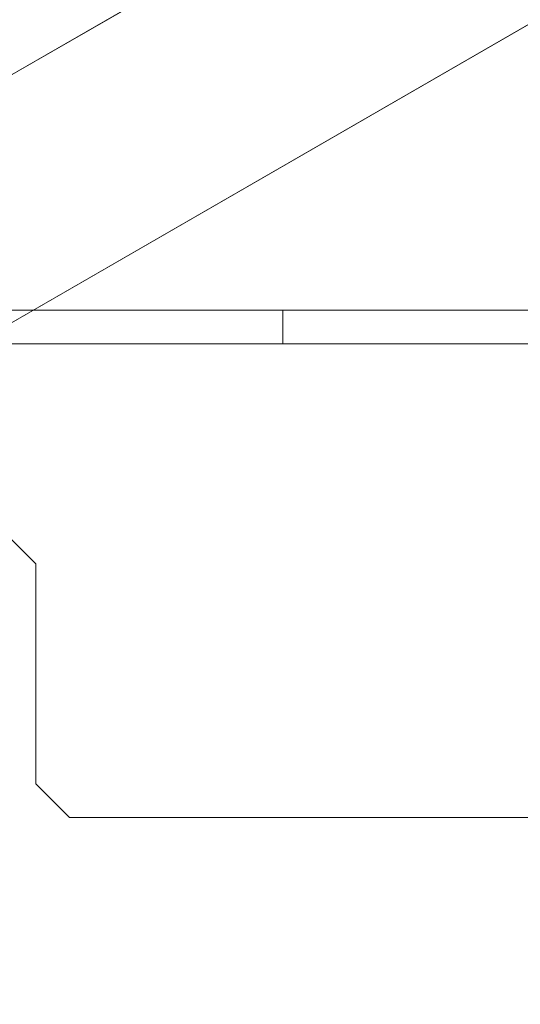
# Model space of a CAD drawing. Header units: inches. Extents: x -412 to -304, y -62 to 18.
# Tile 723 of 809: x -354.94 to -353.78, y -4.03 to -1.74. Entities that reach past the tile are written whole.
import ezdxf

# ---------------------------------------------------------------- set-up
doc = ezdxf.new("R2010")
doc.units = ezdxf.units.IN
doc.header["$LTSCALE"] = 32
doc.header["$MEASUREMENT"] = 0
for name, color, linetype, lineweight in [('Black', 7, 'Continuous', 18), ('DashLine', 7, 'Continuous', 13), ('Drawing', 7, 'Continuous', 18), ('Metal_HtAdjMech', 7, 'Continuous', 18), ('Metal_MP', 7, 'Continuous', 5), ('None', 7, 'Continuous', 18), ('SolidLine', 7, 'Continuous', 15), ('Wood_1-H', 7, 'Continuous', 13)]:
    doc.layers.add(name, color=color, linetype=linetype, lineweight=lineweight)

# ---------------------------------------------------------------- blocks, each defined once
blk = doc.blocks.new('Group-20')
at = {"layer": 'Black'}
for points in [[(-34.5479, 16.5361, 28.9791), (34.5479, 16.5361, 28.9791), (34.5479, -16.5361, 28.9791), (-34.5479, -16.5361, 28.9791)], [(-34.5479, 16.5361, 27.7008), (34.5479, 16.5361, 27.7008), (34.5479, -16.5361, 27.7008), (-34.5479, -16.5361, 27.7008)]]:
    blk.add_3dface(points, dxfattribs=at)
at = {"layer": 'Wood_1-H'}
for points in [[(-35.9649, 17.9531, 28.9988), (35.9649, 17.9531, 28.9988), (35.9649, -17.9531, 28.9988), (-35.9649, -17.9531, 28.9988)], [(-35.9649, 17.9531, 28.9791), (35.9649, 17.9531, 28.9791), (35.9649, -17.9531, 28.9791), (-35.9649, -17.9531, 28.9791)]]:
    blk.add_3dface(points, dxfattribs=at)
blk = doc.blocks.new('MP-Leg-502-89 (3D)')
at = {"layer": 'Metal_MP', "invisible_edges": 8}
for points in [[(-1.8444, 0.25, 5.2951), (-19.271, 0.25, 1.8125), (-19.271, -0.25, 1.8125), (-1.8444, -0.25, 5.2951)], [(-1.8444, -0.25, 2.3026), (-19.271, -0.25, 0.3125), (-19.271, 0.25, 0.3125), (-1.8444, 0.25, 2.3026)]]:
    blk.add_3dface(points, dxfattribs=at)
at = {"layer": 'Metal_MP'}
for points in [[(-1.8444, 0.25, 5.2951), (-1.8444, 0.25, 2.3026), (-19.271, 0.25, 0.3125), (-19.271, 0.25, 1.8125)], [(-1.8444, -0.25, 2.3026), (-1.8444, -0.25, 5.2951), (-19.271, -0.25, 1.8125), (-19.271, -0.25, 0.3125)]]:
    blk.add_3dface(points, dxfattribs=at)
blk = doc.blocks.new('MPHtAdjLeg-16-NoCable (3D)')
at = {"layer": 'DashLine', "color": 7, "xscale": -1, "rotation": 120}
blk.add_blockref('MP-Leg-502-89 (3D)', (0, 0), dxfattribs=at)
blk = doc.blocks.new('MpHtAdjBase-3 (3D)')
at = {"layer": 'Black', "color": 7}
blk.add_blockref('MPHtAdjLeg-16-NoCable (3D)', (-21.5551, 0), dxfattribs=at)
blk = doc.blocks.new('TIEndPipe-500 (3D)')
at = {"layer": 'Metal_HtAdjMech'}
for points, invisible_edges in [([(-1.5354, 9.1284, -0.9564), (-1.5354, 3.7401, -2.126), (-1.5354, -9.827, -0.0787), (-1.5354, 9.8617, -0.0787)], 10), ([(-1.1024, 7.4921, -0.0787), (-1.5354, 9.8617, -0.0787), (-1.4567, 2.8898, -0.0787)], 11), ([(-1.4567, -2.8551, -0.0787), (-1.4567, 2.8898, -0.0787), (-1.5354, 9.8617, -0.0787), (-1.5354, -9.827, -0.0787)], 10), ([(-1.4567, 9.1284, -0.9564), (-1.4567, 9.2482, -0.8886), (-1.4567, 9.8617, -0.1575), (-1.4567, 2.8898, -0.1575)], 8), ([(-1.4567, 2.8898, -0.1575), (-1.4567, 9.8617, -0.1575), (-1.1024, 7.4921, -0.1575)], 10), ([(-0.7874, 4.5393, -0.1575), (-0.8085, 4.6181, -0.1575), (-0.3543, 9.7795, -0.1575), (-0.3543, 3.2441, -0.1575)], 10), ([(-0.8085, 4.6181, -0.0787), (-0.7874, 4.5393, -0.0787), (-0.3543, 3.2441, -0.0787), (-0.3543, 9.7795, -0.0787)], 10), ([(-1.4567, 2.8898, -0.1575), (-1.4567, 3.7401, -2.126), (-1.4567, 9.1284, -0.9564)], 9), ([(-1.1024, 7.4921, -0.1575), (-1.0813, 7.4134, -0.1575), (-1.4567, 2.8898, -0.1575)], 10), ([(-1.4567, 2.8898, -0.0787), (-1.0813, 7.4134, -0.0787), (-1.1024, 7.4921, -0.0787)], 9), ([(-1.0813, 7.4134, -0.1575), (-1.0236, 7.3557, -0.1575), (-1.4567, 2.8898, -0.1575)], 10), ([(-1.4567, 2.8898, -0.0787), (-1.0236, 7.3557, -0.0787), (-1.0813, 7.4134, -0.0787)], 9), ([(-1.1024, 4.5393, -0.1575), (-1.4567, 2.8898, -0.1575), (-1.0236, 7.3557, -0.1575)], 11), ([(-1.0236, 7.3557, -0.0787), (-1.4567, 2.8898, -0.0787), (-1.1024, 4.5393, -0.0787)], 11), ([(-0.9449, 3.1654, -0.1575), (-1.063, 3.0473, -0.1575), (-1.4567, 2.8898, -0.1575), (-1.1024, 4.5393, -0.1575)], 14), ([(-1.4567, 2.8898, -0.0787), (-1.063, 3.0473, -0.0787), (-0.9449, 3.1654, -0.0787), (-1.1024, 4.5393, -0.0787)], 13), ([(-0.9449, 3.1654, -0.1575), (-1.1024, 4.5393, -0.1575), (-1.0813, 4.4606, -0.1575)], 9), ([(-1.0813, 4.4606, -0.0787), (-1.1024, 4.5393, -0.0787), (-0.9449, 3.1654, -0.0787)], 10), ([(-0.3543, 3.2441, -0.1575), (-0.8085, 4.4606, -0.1575), (-0.7874, 4.5393, -0.1575)], 9), ([(-0.3543, 3.2441, -0.0787), (-0.7874, 4.5393, -0.0787), (-0.8085, 4.4606, -0.0787)], 9), ([(-0.9449, 3.1654, -0.1575), (-1.0813, 4.4606, -0.1575), (-1.0236, 4.403, -0.1575)], 9), ([(-0.9449, 3.1654, -0.0787), (-1.0236, 4.403, -0.0787), (-1.0813, 4.4606, -0.0787)], 9), ([(-0.8661, 4.403, -0.1575), (-0.8085, 4.4606, -0.1575), (-0.3543, 3.2441, -0.1575)], 10), ([(-0.3543, 3.2441, -0.0787), (-0.8085, 4.4606, -0.0787), (-0.8661, 4.403, -0.0787)], 9), ([(-0.3543, 3.2441, -0.1575), (-1.0236, 4.403, -0.1575), (-0.9449, 4.3819, -0.1575)], 9), ([(-1.0236, 4.403, -0.1575), (-0.3543, 3.2441, -0.1575), (-0.4331, 3.1654, -0.1575), (-0.9449, 3.1654, -0.1575)], 9), ([(-0.9449, 4.3819, -0.0787), (-1.0236, 4.403, -0.0787), (-0.9449, 3.1654, -0.0787)], 10), ([(-0.9449, 4.3819, -0.1575), (-0.8661, 4.403, -0.1575), (-0.3543, 3.2441, -0.1575)], 10), ([(-0.4331, 3.1654, -0.0787), (-0.3543, 3.2441, -0.0787), (-0.8661, 4.403, -0.0787), (-0.9449, 4.3819, -0.0787)], 10), ([(-0.9449, 4.3819, -0.0787), (-0.9449, 3.1654, -0.0787), (-0.4331, 3.1654, -0.0787)], 9), ([(-1.5354, -9.827, -0.0787), (-1.5354, 3.7401, -2.126), (-1.5354, -3.7401, -2.1235)], 9), ([(-1.4567, 2.8898, -0.1575), (-1.4567, -2.8551, -0.1575), (-1.4567, 3.7401, -2.126)], 11), ([(-1.4567, -3.7401, -2.1235), (-1.4567, 3.7401, -2.126), (-1.4567, -2.8551, -0.1575)], 10)]:
    blk.add_3dface(points, dxfattribs=dict(at, invisible_edges=invisible_edges))
for points in [[(-0.3543, 9.7795, -0.1575), (-0.3543, 9.7795, -0.0787), (-0.3543, 3.2441, -0.0787), (-0.3543, 3.2441, -0.1575)], [(-1.5354, 9.1284, -0.9564), (-1.4567, 9.1284, -0.9564), (-1.4567, 3.7401, -2.126), (-1.5354, 3.7401, -2.126)], [(-1.5354, 3.7401, -2.126), (-1.4567, 3.7401, -2.126), (-1.4567, -3.7401, -2.1235), (-1.5354, -3.7401, -2.1235)], [(-0.3543, 3.2441, -0.1575), (-0.3543, 3.2441, -0.0787), (-0.4331, 3.1654, -0.0787), (-0.4331, 3.1654, -0.1575)], [(-0.9449, 3.1654, -0.1575), (-0.9449, 3.1654, -0.0787), (-1.063, 3.0473, -0.0787), (-1.063, 3.0473, -0.1575)], [(-0.4331, 3.1654, -0.1575), (-0.4331, 3.1654, -0.0787), (-0.9449, 3.1654, -0.0787), (-0.9449, 3.1654, -0.1575)]]:
    blk.add_3dface(points, dxfattribs=at)
blk = doc.blocks.new('Group-23')
at = {"layer": 'None'}
blk.add_blockref('Group-20', (0, 0), dxfattribs=at)
at = {"layer": 'SolidLine', "color": 7}
for name, p in [('MpHtAdjBase-3 (3D)', (0, 0)), ('TIEndPipe-500 (3D)', (-21.5551, 0, 27.7008))]:
    blk.add_blockref(name, p, dxfattribs=at)
blk = doc.blocks.new('MP Ht Adju Rect Table (3D)')
at = {"layer": 'None'}
blk.add_blockref('Group-23', (0, 0), dxfattribs=at)
at = {"layer": 'Drawing', "color": 0, "flags": 1}
for tag in ['Tag', 'Catalog', 'Option1', 'Option2', 'Option3', 'Option4', 'Option5', 'Option6', 'Option7', 'Option8', 'Option9', 'Option10', 'Option11', 'Option12', 'Custom', 'FinishGroup', 'Discount', 'Item2', 'Item3', 'Item6', 'Item9', 'Item10', 'Item12', 'Item13', 'Item16', 'Item19', 'Item20', 'Item21', 'Item22', 'Item23', 'Item24', 'Item25', 'Item8', 'Item18', 'Item1', 'Item4', 'Item5', 'Item7', 'Item11', 'Item14', 'Item15', 'Item17']:
    blk.add_attdef(tag, (-16.6066, -46.5306), '', height=0.00709, dxfattribs=at)

msp = doc.modelspace()

# ---------------------------------------------------------------- block references
at = {"layer": 'Drawing', "rotation": 270}
msp.add_blockref('MP Ht Adju Rect Table (3D)', (-358.0728, -25.5031), dxfattribs=at)

doc.saveas('drawing.dxf')
